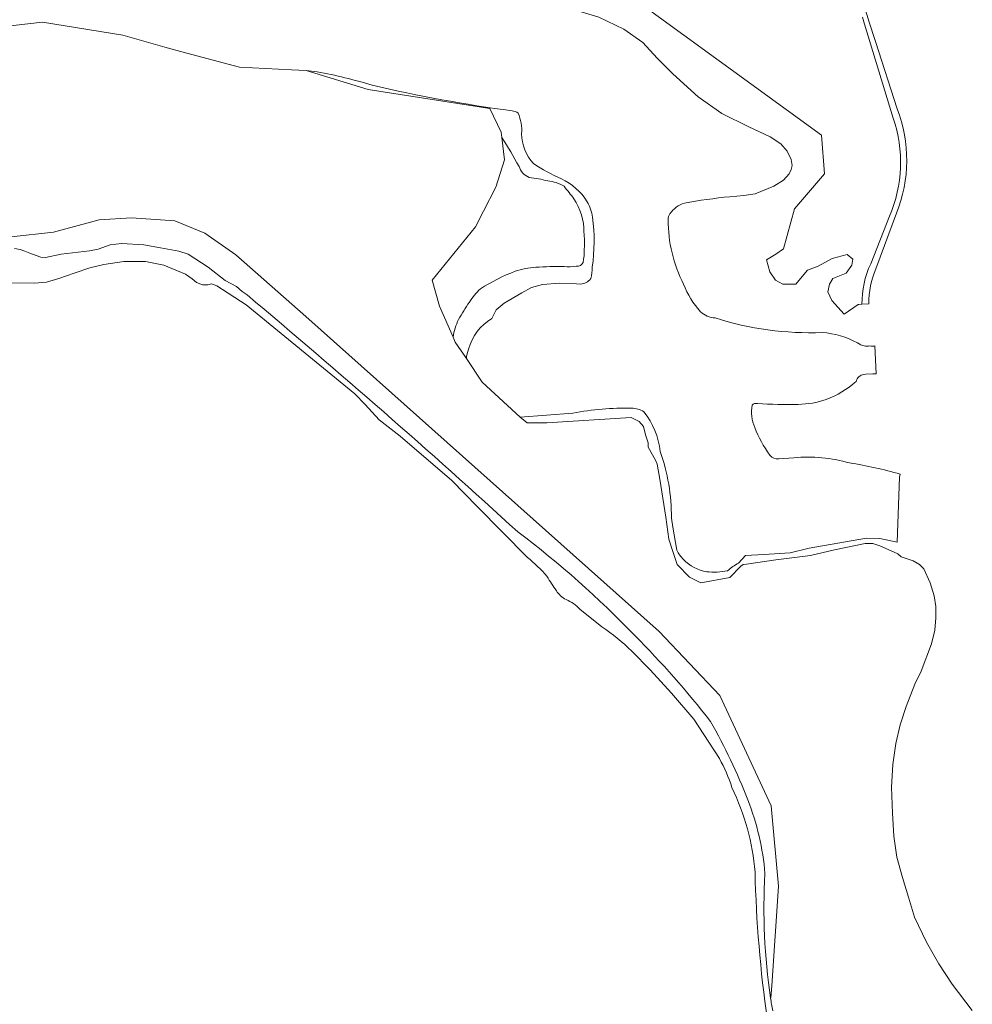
# Model space of a CAD drawing. Extents: x 184422 to 188298, y 343471 to 350189.
# Tile 326 of 513: x 187331 to 187623, y 348026 to 348327. Entities that reach past the tile are written whole.
import ezdxf

# ---------------------------------------------------------------- set-up
doc = ezdxf.new("R2010")
doc.units = 0
for name, color, linetype, lineweight in [('B-WA-GR-GRAS-GV', 252, 'Continuous', 13), ('B-WA-GR-STRUIK-GV', 252, 'Continuous', 13), ('B-WA-OG-WATER_MEER-GV', 252, 'Continuous', 18), ('B-WA-OG-WATER_SLOOT-GV', 252, 'Continuous', 18)]:
    doc.layers.add(name, color=color, linetype=linetype, lineweight=lineweight)

msp = doc.modelspace()

# ---------------------------------------------------------------- linework, layer by layer
at = {"layer": 'B-WA-GR-GRAS-GV', "flags": 128}
for points in [[(187600.115, 348300.025), (187593.512, 348320.653), (187591.503, 348326.93), (187590.957, 348328.635), (187589.803, 348332.24)], [(187600.115, 348300.025), (187593.512, 348320.653), (187591.503, 348326.93), (187590.957, 348328.635), (187589.803, 348332.24)], [(187600.115, 348300.025), (187593.512, 348320.653), (187591.503, 348326.93), (187590.957, 348328.635), (187589.803, 348332.24)], [(187523.973, 348330.49), (187576.97, 348292.028), (187577.864, 348280.177), (187568.696, 348269.443), (187565.338, 348257.151), (187562.922, 348255.474), (187560.102, 348253.73), (187561.109, 348250.108), (187562.855, 348247.559), (187565.07, 348246.284), (187569.098, 348246.284), (187571.045, 348248.632), (187572.656, 348250.644), (187575.946, 348251.852), (187580.175, 348254.2), (187584.807, 348255.407), (187586.553, 348253.998), (187586.284, 348252.12), (187584.539, 348249.705), (187580.444, 348248.028), (187579.437, 348246.284), (187578.9, 348244.003), (187580.108, 348241.32), (187583.935, 348237.094), (187588.21, 348240.066), (187588.405, 348240.084), (187589.35, 348240.14)], [(187523.973, 348330.49), (187576.97, 348292.028), (187577.864, 348280.177), (187568.696, 348269.443), (187565.338, 348257.151), (187562.922, 348255.474), (187560.102, 348253.73), (187561.109, 348250.108), (187562.855, 348247.559), (187565.07, 348246.284), (187569.098, 348246.284), (187571.045, 348248.632), (187572.656, 348250.644), (187575.946, 348251.852), (187580.175, 348254.2), (187584.807, 348255.407), (187586.553, 348253.998), (187586.284, 348252.12), (187584.539, 348249.705), (187580.444, 348248.028), (187579.437, 348246.284), (187578.9, 348244.003), (187580.108, 348241.32), (187583.935, 348237.094), (187588.21, 348240.066), (187588.405, 348240.084), (187589.35, 348240.14)], [(187523.973, 348330.49), (187576.97, 348292.028), (187577.864, 348280.177), (187568.696, 348269.443), (187565.338, 348257.151), (187562.922, 348255.474), (187560.102, 348253.73), (187561.109, 348250.108), (187562.855, 348247.559), (187565.07, 348246.284), (187569.098, 348246.284), (187571.045, 348248.632), (187572.656, 348250.644), (187575.946, 348251.852), (187580.175, 348254.2), (187584.807, 348255.407), (187586.553, 348253.998), (187586.284, 348252.12), (187584.539, 348249.705), (187580.444, 348248.028), (187579.437, 348246.284), (187578.9, 348244.003), (187580.108, 348241.32), (187583.935, 348237.094), (187588.21, 348240.066), (187588.405, 348240.084), (187589.35, 348240.14)], [(187623.162, 348023.675), (187617.018, 348031.751), (187612.919, 348037.986), (187609.125, 348044.665), (187605.418, 348052.263), (187603.611, 348058.418), (187601.785, 348064.493), (187599.997, 348070.683), (187599.129, 348077.121), (187598.67, 348084.203), (187598.417, 348092.161), (187598.785, 348099.062), (187599.716, 348105.549), (187601.06, 348111.209), (187602.916, 348116.864), (187605.595, 348123.719), (187607.541, 348127.726), (187610.658, 348136.031), (187611.635, 348140.293), (187611.976, 348143.996), (187611.984, 348147.496), (187611.491, 348150.814), (187610.288, 348154.78), (187608.27, 348159.082), (187606.983, 348160.341), (187605.017, 348161.492), (187601.322, 348162.749), (187600.344, 348163.615), (187598.339, 348164.574), (187594.867, 348166.163), (187592.643, 348166.815), (187590.376, 348166.815), (187580.983, 348164.936), (187573.543, 348163.177), (187562.982, 348161.802), (187553.998, 348160.531), (187552.974, 348160.386), (187552.283, 348159.892), (187548.878, 348156.396), (187540.003, 348154.727), (187536.551, 348156.559), (187532.769, 348160.424), (187531.874, 348162.824), (187531.382, 348164.355), (187530.155, 348168.174), (187529.254, 348174.903), (187527.445, 348186.532), (187526.562, 348191.103), (187526.08, 348192.333), (187523.88, 348196.34), (187523.88, 348197.711), (187523.041, 348200.127), (187522.447, 348202.652), (187521.077, 348204.218), (187518.646, 348205.476), (187492.777, 348203.845), (187486.78, 348203.845), (187484.589, 348205.545), (187472.961, 348216.279), (187468.136, 348223.503), (187464.752, 348228.57), (187464.096, 348230.057), (187459.894, 348239.582), (187457.626, 348247.518), (187470.906, 348263.874), (187473.403, 348268.675), (187477.222, 348276.02), (187479.813, 348284.442), (187479.029, 348291.237), (187478.841, 348292.863), (187475.383, 348300.116), (187438.077, 348305.948), (187419.07, 348311.762), (187414.519, 348312.001), (187398.614, 348312.835), (187382.474, 348317.068), (187375.795, 348318.963), (187362.895, 348322.624), (187338.289, 348326.593), (187314.741, 348323.947)], [(187623.162, 348023.675), (187617.018, 348031.751), (187612.919, 348037.986), (187609.125, 348044.665), (187605.418, 348052.263), (187603.611, 348058.418), (187601.785, 348064.493), (187599.997, 348070.683), (187599.129, 348077.121), (187598.67, 348084.203), (187598.417, 348092.161), (187598.785, 348099.062), (187599.716, 348105.549), (187601.06, 348111.209), (187602.916, 348116.864), (187605.595, 348123.719), (187607.541, 348127.726), (187610.658, 348136.031), (187611.635, 348140.293), (187611.976, 348143.996), (187611.984, 348147.496), (187611.491, 348150.814), (187610.288, 348154.78), (187608.27, 348159.082), (187606.983, 348160.341), (187605.017, 348161.492), (187601.322, 348162.749), (187600.344, 348163.615), (187598.339, 348164.574), (187594.867, 348166.163), (187592.643, 348166.815), (187590.376, 348166.815), (187580.983, 348164.936), (187573.543, 348163.177), (187562.982, 348161.802), (187553.998, 348160.531), (187552.974, 348160.386), (187552.283, 348159.892), (187548.878, 348156.396), (187540.003, 348154.727), (187536.551, 348156.559), (187532.769, 348160.424), (187531.874, 348162.824), (187531.382, 348164.355), (187530.155, 348168.174), (187529.254, 348174.903), (187527.445, 348186.532), (187526.562, 348191.103), (187526.08, 348192.333), (187523.88, 348196.34), (187523.88, 348197.711), (187523.041, 348200.127), (187522.447, 348202.652), (187521.077, 348204.218), (187518.646, 348205.476), (187492.777, 348203.845), (187486.78, 348203.845), (187484.589, 348205.545), (187472.961, 348216.279), (187468.136, 348223.503), (187464.752, 348228.57), (187464.096, 348230.057), (187459.894, 348239.582), (187457.626, 348247.518), (187470.906, 348263.874), (187473.403, 348268.675), (187477.222, 348276.02), (187479.813, 348284.442), (187479.029, 348291.237), (187478.841, 348292.863), (187475.383, 348300.116), (187438.077, 348305.948), (187419.07, 348311.762), (187414.519, 348312.001), (187398.614, 348312.835), (187382.474, 348317.068), (187375.795, 348318.963), (187362.895, 348322.624), (187338.289, 348326.593), (187314.741, 348323.947)], [(187623.162, 348023.675), (187617.018, 348031.751), (187612.919, 348037.986), (187609.125, 348044.665), (187605.418, 348052.263), (187603.611, 348058.418), (187601.785, 348064.493), (187599.997, 348070.683), (187599.129, 348077.121), (187598.67, 348084.203), (187598.417, 348092.161), (187598.785, 348099.062), (187599.716, 348105.549), (187601.06, 348111.209), (187602.916, 348116.864), (187605.595, 348123.719), (187607.541, 348127.726), (187610.658, 348136.031), (187611.635, 348140.293), (187611.976, 348143.996), (187611.984, 348147.496), (187611.491, 348150.814), (187610.288, 348154.78), (187608.27, 348159.082), (187606.983, 348160.341), (187605.017, 348161.492), (187601.322, 348162.749), (187600.344, 348163.615), (187598.339, 348164.574), (187594.867, 348166.163), (187592.643, 348166.815), (187590.376, 348166.815), (187580.983, 348164.936), (187573.543, 348163.177), (187562.982, 348161.802), (187553.998, 348160.531), (187552.974, 348160.386), (187552.283, 348159.892), (187548.878, 348156.396), (187540.003, 348154.727), (187536.551, 348156.559), (187532.769, 348160.424), (187531.874, 348162.824), (187531.382, 348164.355), (187530.155, 348168.174), (187529.254, 348174.903), (187527.445, 348186.532), (187526.562, 348191.103), (187526.08, 348192.333), (187523.88, 348196.34), (187523.88, 348197.711), (187523.041, 348200.127), (187522.447, 348202.652), (187521.077, 348204.218), (187518.646, 348205.476), (187492.777, 348203.845), (187486.78, 348203.845), (187484.589, 348205.545), (187472.961, 348216.279), (187468.136, 348223.503), (187464.752, 348228.57), (187464.096, 348230.057), (187459.894, 348239.582), (187457.626, 348247.518), (187470.906, 348263.874), (187473.403, 348268.675), (187477.222, 348276.02), (187479.813, 348284.442), (187479.029, 348291.237), (187478.841, 348292.863), (187475.383, 348300.116), (187438.077, 348305.948), (187419.07, 348311.762), (187414.519, 348312.001), (187398.614, 348312.835), (187382.474, 348317.068), (187375.795, 348318.963), (187362.895, 348322.624), (187338.289, 348326.593), (187314.741, 348323.947)], [(187598.934, 348297.206), (187590.181, 348326.023), (187589.532, 348328.16)], [(187589.532, 348328.16), (187590.181, 348326.023), (187598.934, 348297.206)], [(187598.934, 348297.206), (187590.181, 348326.023), (187589.532, 348328.16)], [(187589.532, 348328.16), (187590.181, 348326.023), (187598.934, 348297.206)], [(187598.934, 348297.206), (187590.181, 348326.023), (187589.532, 348328.16)], [(187589.532, 348328.16), (187590.181, 348326.023), (187598.934, 348297.206)], [(187328.632, 348260.844), (187341.596, 348262.299), (187355.619, 348266.003), (187365.541, 348266.665), (187378.77, 348265.739), (187388.03, 348261.902), (187397.556, 348255.288), (187418.928, 348236.365), (187527.174, 348139.821), (187545.807, 348120.207), (187561.499, 348086.373), (187563.808, 348061.816), (187561.691, 348031.257), (187561.458, 348027.647), (187561.351, 348027.579)], [(187328.632, 348260.844), (187341.596, 348262.299), (187355.619, 348266.003), (187365.541, 348266.665), (187378.77, 348265.739), (187388.03, 348261.902), (187397.556, 348255.288), (187418.928, 348236.365), (187527.174, 348139.821), (187545.807, 348120.207), (187561.499, 348086.373), (187563.808, 348061.816), (187561.691, 348031.257), (187561.458, 348027.647), (187561.351, 348027.579)], [(187328.632, 348260.844), (187341.596, 348262.299), (187355.619, 348266.003), (187365.541, 348266.665), (187378.77, 348265.739), (187388.03, 348261.902), (187397.556, 348255.288), (187418.928, 348236.365), (187527.174, 348139.821), (187545.807, 348120.207), (187561.499, 348086.373), (187563.808, 348061.816), (187561.691, 348031.257), (187561.458, 348027.647), (187561.351, 348027.579)], [(187592.04, 348252.567), (187597.75, 348267.127)], [(187597.75, 348267.127), (187592.04, 348252.567)], [(187592.04, 348252.567), (187597.75, 348267.127)], [(187597.75, 348267.127), (187592.04, 348252.567)], [(187592.04, 348252.567), (187597.75, 348267.127)], [(187597.75, 348267.127), (187592.04, 348252.567)], [(187593.585, 348251.019), (187599.918, 348268.083)], [(187593.585, 348251.019), (187599.918, 348268.083)], [(187593.585, 348251.019), (187599.918, 348268.083)], [(187589.35, 348240.14), (187591.452, 348240.3)], [(187589.35, 348240.14), (187591.452, 348240.3)], [(187589.35, 348240.14), (187591.452, 348240.3)]]:
    msp.add_lwpolyline(points, dxfattribs=at)
at = {"layer": 'B-WA-GR-GRAS-GV'}
for points in [[(187599.918, 348268.083, 0.1921929), (187600.115, 348300.025)], [(187599.918, 348268.083, 0.1921929), (187600.115, 348300.025)], [(187599.918, 348268.083, 0.1921929), (187600.115, 348300.025)], [(187597.75, 348267.127, 0.1879775), (187598.934, 348297.206)], [(187598.934, 348297.206, -0.1879775), (187597.75, 348267.127)], [(187597.75, 348267.127, 0.1879775), (187598.934, 348297.206)], [(187598.934, 348297.206, -0.1879775), (187597.75, 348267.127)], [(187597.75, 348267.127, 0.1879775), (187598.934, 348297.206)], [(187598.934, 348297.206, -0.1879775), (187597.75, 348267.127)], [(187589.35, 348240.14, -0.1119423), (187592.04, 348252.567)], [(187592.04, 348252.567, 0.1119423), (187589.35, 348240.14)], [(187589.35, 348240.14, -0.1119423), (187592.04, 348252.567)], [(187592.04, 348252.567, 0.1119423), (187589.35, 348240.14)], [(187589.35, 348240.14, -0.1119423), (187592.04, 348252.567)], [(187592.04, 348252.567, 0.1119423), (187589.35, 348240.14)], [(187591.452, 348240.3, -0.0980834), (187593.585, 348251.019)], [(187591.452, 348240.3, -0.0980834), (187593.585, 348251.019)], [(187591.452, 348240.3, -0.0980834), (187593.585, 348251.019)], [(187561.351, 348027.579, 0.0052617), (187561.996, 348023.6)], [(187561.351, 348027.579, 0.0052617), (187561.996, 348023.6)], [(187561.351, 348027.579, 0.0052617), (187561.996, 348023.6)]]:
    msp.add_lwpolyline(points, format="xyb", dxfattribs=at)
at = {"layer": 'B-WA-GR-STRUIK-GV', "flags": 128}
for points in [[(187561.351, 348027.579), (187561.458, 348027.647), (187561.691, 348031.257), (187563.808, 348061.816), (187561.499, 348086.373), (187545.807, 348120.207), (187527.174, 348139.821), (187418.928, 348236.365), (187397.556, 348255.288), (187388.03, 348261.902), (187378.77, 348265.739), (187365.541, 348266.665), (187355.619, 348266.003), (187341.596, 348262.299), (187328.632, 348260.844)], [(187561.351, 348027.579), (187561.458, 348027.647), (187561.691, 348031.257), (187563.808, 348061.816), (187561.499, 348086.373), (187545.807, 348120.207), (187527.174, 348139.821), (187418.928, 348236.365), (187397.556, 348255.288), (187388.03, 348261.902), (187378.77, 348265.739), (187365.541, 348266.665), (187355.619, 348266.003), (187341.596, 348262.299), (187328.632, 348260.844)], [(187561.351, 348027.579), (187561.458, 348027.647), (187561.691, 348031.257), (187563.808, 348061.816), (187561.499, 348086.373), (187545.807, 348120.207), (187527.174, 348139.821), (187418.928, 348236.365), (187397.556, 348255.288), (187388.03, 348261.902), (187378.77, 348265.739), (187365.541, 348266.665), (187355.619, 348266.003), (187341.596, 348262.299), (187328.632, 348260.844)], [(187329.667, 348257.245), (187331.434, 348256.939), (187332.866, 348256.425), (187334.436, 348255.845), (187336.278, 348255.135), (187337.711, 348254.621), (187339.204, 348254.444), (187343.995, 348255.472), (187352.647, 348256.568), (187355.281, 348257.018), (187359.049, 348258.365), (187362.498, 348258.763), (187369.283, 348258.342), (187374.397, 348257.5), (187380.046, 348256.384), (187382.911, 348255.49), (187389.026, 348251.481), (187394.262, 348247.456), (187397.759, 348245.559), (187399.416, 348244.103), (187400.93, 348243.049)], [(187329.667, 348257.245), (187331.434, 348256.939), (187332.866, 348256.425), (187334.436, 348255.845), (187336.278, 348255.135), (187337.711, 348254.621), (187339.204, 348254.444), (187343.995, 348255.472), (187352.647, 348256.568), (187355.281, 348257.018), (187359.049, 348258.365), (187362.498, 348258.763), (187369.283, 348258.342), (187374.397, 348257.5), (187380.046, 348256.384), (187382.911, 348255.49), (187389.026, 348251.481), (187394.262, 348247.456), (187397.759, 348245.559), (187399.416, 348244.103), (187400.93, 348243.049)], [(187329.667, 348257.245), (187331.434, 348256.939), (187332.866, 348256.425), (187334.436, 348255.845), (187336.278, 348255.135), (187337.711, 348254.621), (187339.204, 348254.444), (187343.995, 348255.472), (187352.647, 348256.568), (187355.281, 348257.018), (187359.049, 348258.365), (187362.498, 348258.763), (187369.283, 348258.342), (187374.397, 348257.5), (187380.046, 348256.384), (187382.911, 348255.49), (187389.026, 348251.481), (187394.262, 348247.456), (187397.759, 348245.559), (187399.416, 348244.103), (187400.93, 348243.049)]]:
    msp.add_lwpolyline(points, dxfattribs=at)
at = {"layer": 'B-WA-GR-STRUIK-GV'}
for points in [[(187400.93, 348243.049, -0.0106348), (187483.936, 348170.377)], [(187400.93, 348243.049, -0.0106348), (187483.936, 348170.377)], [(187400.93, 348243.049, -0.0106348), (187483.936, 348170.377)], [(187483.936, 348170.377, -0.0395367), (187519.714, 348138.631)], [(187483.936, 348170.377, -0.0395367), (187519.714, 348138.631)], [(187483.936, 348170.377, -0.0395367), (187519.714, 348138.631)], [(187519.714, 348138.631, -0.0312651), (187542.954, 348112.272)], [(187519.714, 348138.631, -0.0312651), (187542.954, 348112.272)], [(187519.714, 348138.631, -0.0312651), (187542.954, 348112.272)], [(187542.954, 348112.272, -0.0387968), (187554.355, 348088.252)], [(187542.954, 348112.272, -0.0387968), (187554.355, 348088.252)], [(187542.954, 348112.272, -0.0387968), (187554.355, 348088.252)], [(187554.355, 348088.252, -0.074464), (187559.632, 348065.666)], [(187554.355, 348088.252, -0.074464), (187559.632, 348065.666)], [(187554.355, 348088.252, -0.074464), (187559.632, 348065.666)], [(187559.632, 348065.666, 0.0523288), (187561.351, 348027.579)], [(187559.632, 348065.666, 0.0523288), (187561.351, 348027.579)], [(187559.632, 348065.666, 0.0523288), (187561.351, 348027.579)]]:
    msp.add_lwpolyline(points, format="xyb", dxfattribs=at)
at = {"layer": 'B-WA-OG-WATER_MEER-GV', "flags": 128}
for points in [[(187548.848, 348273.127), (187553.138, 348273.487), (187556.591, 348274.02), (187562.383, 348276.35), (187565.263, 348278.156), (187567.053, 348280.147), (187567.7, 348281.508), (187567.946, 348282.661), (187567.632, 348284.479), (187566.414, 348287.09), (187564.526, 348289.352), (187561.214, 348291.521), (187554.686, 348294.577), (187546.372, 348298.614), (187539.121, 348303.747), (187531.354, 348310.758), (187526.627, 348315.596), (187522.242, 348320.372), (187516.38, 348324.446), (187508.695, 348328.149), (187502.274, 348330.056), (187497.987, 348330.653), (187492.085, 348330.614), (187488.566, 348330.214)], [(187548.848, 348273.127), (187553.138, 348273.487), (187556.591, 348274.02), (187562.383, 348276.35), (187565.263, 348278.156), (187567.053, 348280.147), (187567.7, 348281.508), (187567.946, 348282.661), (187567.632, 348284.479), (187566.414, 348287.09), (187564.526, 348289.352), (187561.214, 348291.521), (187554.686, 348294.577), (187546.372, 348298.614), (187539.121, 348303.747), (187531.354, 348310.758), (187526.627, 348315.596), (187522.242, 348320.372), (187516.38, 348324.446), (187508.695, 348328.149), (187502.274, 348330.056), (187497.987, 348330.653), (187492.085, 348330.614), (187488.566, 348330.214)], [(187548.848, 348273.127), (187553.138, 348273.487), (187556.591, 348274.02), (187562.383, 348276.35), (187565.263, 348278.156), (187567.053, 348280.147), (187567.7, 348281.508), (187567.946, 348282.661), (187567.632, 348284.479), (187566.414, 348287.09), (187564.526, 348289.352), (187561.214, 348291.521), (187554.686, 348294.577), (187546.372, 348298.614), (187539.121, 348303.747), (187531.354, 348310.758), (187526.627, 348315.596), (187522.242, 348320.372), (187516.38, 348324.446), (187508.695, 348328.149), (187502.274, 348330.056), (187497.987, 348330.653), (187492.085, 348330.614), (187488.566, 348330.214)], [(187253.303, 348301.391), (187262.316, 348307.066), (187270.291, 348311.247), (187284.454, 348317.8), (187299.212, 348320.707), (187310.353, 348323.031), (187314.741, 348323.947), (187338.289, 348326.593), (187362.895, 348322.624), (187375.795, 348318.963), (187382.474, 348317.068), (187398.614, 348312.835), (187414.519, 348312.001), (187419.07, 348311.762), (187422.419, 348311.417)], [(187253.303, 348301.391), (187262.316, 348307.066), (187270.291, 348311.247), (187284.454, 348317.8), (187299.212, 348320.707), (187310.353, 348323.031), (187314.741, 348323.947), (187338.289, 348326.593), (187362.895, 348322.624), (187375.795, 348318.963), (187382.474, 348317.068), (187398.614, 348312.835), (187414.519, 348312.001), (187419.07, 348311.762), (187422.419, 348311.417)], [(187253.303, 348301.391), (187262.316, 348307.066), (187270.291, 348311.247), (187284.454, 348317.8), (187299.212, 348320.707), (187310.353, 348323.031), (187314.741, 348323.947), (187338.289, 348326.593), (187362.895, 348322.624), (187375.795, 348318.963), (187382.474, 348317.068), (187398.614, 348312.835), (187414.519, 348312.001), (187419.07, 348311.762), (187422.419, 348311.417)], [(187486.849, 348162.546), (187471.424, 348178.18), (187463.735, 348186.158), (187447.85, 348199.776), (187441.395, 348204.775), (187437.093, 348209.405), (187433.935, 348212.661), (187400.625, 348239.999), (187391.688, 348245.759), (187390.045, 348246.406), (187388.964, 348246.117), (187387.266, 348246.155), (187385.486, 348246.867), (187384.105, 348247.992), (187382.041, 348249.375), (187375.399, 348252.165), (187369.879, 348253.285), (187363.158, 348253.303), (187357.068, 348252.386), (187352.813, 348251.298), (187347.958, 348249.727), (187343.24, 348248.024), (187339.53, 348246.879), (187335.803, 348246.611), (187327.727, 348246.673)], [(187486.849, 348162.546), (187471.424, 348178.18), (187463.735, 348186.158), (187447.85, 348199.776), (187441.395, 348204.775), (187437.093, 348209.405), (187433.935, 348212.661), (187400.625, 348239.999), (187391.688, 348245.759), (187390.045, 348246.406), (187388.964, 348246.117), (187387.266, 348246.155), (187385.486, 348246.867), (187384.105, 348247.992), (187382.041, 348249.375), (187375.399, 348252.165), (187369.879, 348253.285), (187363.158, 348253.303), (187357.068, 348252.386), (187352.813, 348251.298), (187347.958, 348249.727), (187343.24, 348248.024), (187339.53, 348246.879), (187335.803, 348246.611), (187327.727, 348246.673)], [(187486.849, 348162.546), (187471.424, 348178.18), (187463.735, 348186.158), (187447.85, 348199.776), (187441.395, 348204.775), (187437.093, 348209.405), (187433.935, 348212.661), (187400.625, 348239.999), (187391.688, 348245.759), (187390.045, 348246.406), (187388.964, 348246.117), (187387.266, 348246.155), (187385.486, 348246.867), (187384.105, 348247.992), (187382.041, 348249.375), (187375.399, 348252.165), (187369.879, 348253.285), (187363.158, 348253.303), (187357.068, 348252.386), (187352.813, 348251.298), (187347.958, 348249.727), (187343.24, 348248.024), (187339.53, 348246.879), (187335.803, 348246.611), (187327.727, 348246.673)], [(187503.147, 348246.304), (187501.882, 348246.375), (187496.669, 348246.668), (187491.514, 348246.24), (187488.069, 348245.302), (187485.115, 348243.628), (187479.747, 348240.493), (187477.277, 348238.422), (187475.908, 348235.762)], [(187503.147, 348246.304), (187501.882, 348246.375), (187496.669, 348246.668), (187491.514, 348246.24), (187488.069, 348245.302), (187485.115, 348243.628), (187479.747, 348240.493), (187477.277, 348238.422), (187475.908, 348235.762)], [(187503.147, 348246.304), (187501.882, 348246.375), (187496.669, 348246.668), (187491.514, 348246.24), (187488.069, 348245.302), (187485.115, 348243.628), (187479.747, 348240.493), (187477.277, 348238.422), (187475.908, 348235.762)], [(187589.943, 348218.662), (187590.585, 348218.699), (187592.649, 348218.819), (187593.689, 348218.879), (187593.743, 348218.88), (187593.262, 348227.386)], [(187589.943, 348218.662), (187590.585, 348218.699), (187592.649, 348218.819), (187593.689, 348218.879), (187593.743, 348218.88), (187593.262, 348227.386)], [(187589.943, 348218.662), (187590.585, 348218.699), (187592.649, 348218.819), (187593.689, 348218.879), (187593.743, 348218.88), (187593.262, 348227.386)], [(187592.132, 348227.333), (187591.766, 348227.371)], [(187592.132, 348227.333), (187591.766, 348227.371)], [(187592.132, 348227.333), (187591.766, 348227.371)], [(187468.136, 348223.503), (187472.961, 348216.279), (187484.589, 348205.545), (187500.747, 348206.756)], [(187468.136, 348223.503), (187472.961, 348216.279), (187484.589, 348205.545), (187500.747, 348206.756)], [(187468.136, 348223.503), (187472.961, 348216.279), (187484.589, 348205.545), (187500.747, 348206.756)], [(187568.442, 348193.076), (187563.885, 348192.757)], [(187568.442, 348193.076), (187563.885, 348192.757)], [(187568.442, 348193.076), (187563.885, 348192.757)], [(187551.551, 348160.832), (187553.627, 348163.154), (187559.291, 348163.489), (187567.317, 348163.963), (187573.211, 348165.403), (187590.748, 348168.485), (187594.837, 348168.384), (187600.14, 348167.281), (187600.833, 348187.157), (187601.065, 348188.064)], [(187551.551, 348160.832), (187553.627, 348163.154), (187559.291, 348163.489), (187567.317, 348163.963), (187573.211, 348165.403), (187590.748, 348168.485), (187594.837, 348168.384), (187600.14, 348167.281), (187600.833, 348187.157), (187601.065, 348188.064)], [(187551.551, 348160.832), (187553.627, 348163.154), (187559.291, 348163.489), (187567.317, 348163.963), (187573.211, 348165.403), (187590.748, 348168.485), (187594.837, 348168.384), (187600.14, 348167.281), (187600.833, 348187.157), (187601.065, 348188.064)], [(187530.952, 348174.621), (187531.428, 348171.83), (187532.633, 348164.757)], [(187530.952, 348174.621), (187531.428, 348171.83), (187532.633, 348164.757)], [(187530.952, 348174.621), (187531.428, 348171.83), (187532.633, 348164.757)], [(187509.644, 348141.317), (187502.915, 348146.683)], [(187509.644, 348141.317), (187502.915, 348146.683)], [(187509.644, 348141.317), (187502.915, 348146.683)], [(187545.662, 348100.883), (187540.95, 348108.262), (187537.793, 348112.983), (187531.02, 348121.005), (187524.475, 348128.111), (187518.846, 348133.842)], [(187545.662, 348100.883), (187540.95, 348108.262), (187537.793, 348112.983), (187531.02, 348121.005), (187524.475, 348128.111), (187518.846, 348133.842)], [(187545.662, 348100.883), (187540.95, 348108.262), (187537.793, 348112.983), (187531.02, 348121.005), (187524.475, 348128.111), (187518.846, 348133.842)]]:
    msp.add_lwpolyline(points, dxfattribs=at)
at = {"layer": 'B-WA-OG-WATER_MEER-GV'}
for points in [[(187422.419, 348311.417, -0.0301085), (187439.317, 348307.268)], [(187422.419, 348311.417, -0.0301085), (187439.317, 348307.268)], [(187422.419, 348311.417, -0.0301085), (187439.317, 348307.268)], [(187439.317, 348307.268, 0.0243213), (187482.142, 348299.459)], [(187439.317, 348307.268, 0.0243213), (187482.142, 348299.459)], [(187439.317, 348307.268, 0.0243213), (187482.142, 348299.459)], [(187482.142, 348299.459, -0.1089924), (187483.99, 348298.76)], [(187482.142, 348299.459, -0.1089924), (187483.99, 348298.76)], [(187482.142, 348299.459, -0.1089924), (187483.99, 348298.76)], [(187483.99, 348298.76, -0.1276042), (187485.076, 348292.392)], [(187483.99, 348298.76, -0.1276042), (187485.076, 348292.392)], [(187483.99, 348298.76, -0.1276042), (187485.076, 348292.392)], [(187485.076, 348292.392, 0.1749319), (187488.668, 348283.267)], [(187485.076, 348292.392, 0.1749319), (187488.668, 348283.267)], [(187485.076, 348292.392, 0.1749319), (187488.668, 348283.267)], [(187488.668, 348283.267, 0.0355667), (187497.249, 348278.577)], [(187488.668, 348283.267, 0.0355667), (187497.249, 348278.577)], [(187488.668, 348283.267, 0.0355667), (187497.249, 348278.577)], [(187497.249, 348278.577, -0.1489686), (187505.16, 348271.581)], [(187497.249, 348278.577, -0.1489686), (187505.16, 348271.581)], [(187497.249, 348278.577, -0.1489686), (187505.16, 348271.581)], [(187505.16, 348271.581, -0.0995292), (187506.791, 348266.82)], [(187505.16, 348271.581, -0.0995292), (187506.791, 348266.82)], [(187505.16, 348271.581, -0.0995292), (187506.791, 348266.82)], [(187534.93, 348271.184, -0.0171389), (187548.848, 348273.127)], [(187534.93, 348271.184, -0.0171389), (187548.848, 348273.127)], [(187534.93, 348271.184, -0.0171389), (187548.848, 348273.127)], [(187530.533, 348267.88, -0.1657099), (187534.93, 348271.184)], [(187530.533, 348267.88, -0.1657099), (187534.93, 348271.184)], [(187530.533, 348267.88, -0.1657099), (187534.93, 348271.184)], [(187506.791, 348266.82, -0.0701409), (187506.705, 348251.536)], [(187506.791, 348266.82, -0.0701409), (187506.705, 348251.536)], [(187506.791, 348266.82, -0.0701409), (187506.705, 348251.536)], [(187529.99, 348266.092, -0.2155849), (187530.533, 348267.88)], [(187529.99, 348266.092, -0.2155849), (187530.533, 348267.88)], [(187529.99, 348266.092, -0.2155849), (187530.533, 348267.88)], [(187534.691, 348246.299, -0.1199796), (187529.99, 348266.092)], [(187534.691, 348246.299, -0.1199796), (187529.99, 348266.092)], [(187534.691, 348246.299, -0.1199796), (187529.99, 348266.092)], [(187506.705, 348251.536, -0.0732567), (187506.239, 348248.018)], [(187506.705, 348251.536, -0.0732567), (187506.239, 348248.018)], [(187506.705, 348251.536, -0.0732567), (187506.239, 348248.018)], [(187506.239, 348248.018, -0.2114943), (187503.147, 348246.304)], [(187506.239, 348248.018, -0.2114943), (187503.147, 348246.304)], [(187506.239, 348248.018, -0.2114943), (187503.147, 348246.304)], [(187539.897, 348237.868, -0.0945325), (187534.691, 348246.299)], [(187539.897, 348237.868, -0.0945325), (187534.691, 348246.299)], [(187539.897, 348237.868, -0.0945325), (187534.691, 348246.299)], [(187475.908, 348235.762, 0.1931426), (187468.797, 348226.404)], [(187475.908, 348235.762, 0.1931426), (187468.797, 348226.404)], [(187475.908, 348235.762, 0.1931426), (187468.797, 348226.404)], [(187544.34, 348236.003, -0.1930508), (187539.897, 348237.868)], [(187544.34, 348236.003, -0.1930508), (187539.897, 348237.868)], [(187544.34, 348236.003, -0.1930508), (187539.897, 348237.868)], [(187577.172, 348231.504, -0.0887794), (187544.34, 348236.003)], [(187577.172, 348231.504, -0.0887794), (187544.34, 348236.003)], [(187577.172, 348231.504, -0.0887794), (187544.34, 348236.003)], [(187587.975, 348228.335, 0.1028692), (187577.172, 348231.504)], [(187587.975, 348228.335, 0.1028692), (187577.172, 348231.504)], [(187587.975, 348228.335, 0.1028692), (187577.172, 348231.504)], [(187468.797, 348226.404, 0.0617189), (187468.136, 348223.503)], [(187468.797, 348226.404, 0.0617189), (187468.136, 348223.503)], [(187468.797, 348226.404, 0.0617189), (187468.136, 348223.503)], [(187590.058, 348227.422, -0.1099494), (187587.975, 348228.335)], [(187590.058, 348227.422, -0.1099494), (187587.975, 348228.335)], [(187590.058, 348227.422, -0.1099494), (187587.975, 348228.335)], [(187591.766, 348227.371, -0.0825142), (187590.058, 348227.422)], [(187591.766, 348227.371, -0.0825142), (187590.058, 348227.422)], [(187591.766, 348227.371, -0.0825142), (187590.058, 348227.422)], [(187593.262, 348227.386, -0.0557127), (187592.132, 348227.333)], [(187593.262, 348227.386, -0.0557127), (187592.132, 348227.333)], [(187593.262, 348227.386, -0.0557127), (187592.132, 348227.333)], [(187587.532, 348216.493, -0.2907795), (187589.943, 348218.662)], [(187587.532, 348216.493, -0.2907795), (187589.943, 348218.662)], [(187587.532, 348216.493, -0.2907795), (187589.943, 348218.662)], [(187578.393, 348210.929, 0.092727), (187587.532, 348216.493)], [(187578.393, 348210.929, 0.092727), (187587.532, 348216.493)], [(187578.393, 348210.929, 0.092727), (187587.532, 348216.493)], [(187569.837, 348209.464, 0.0718152), (187578.393, 348210.929)], [(187569.837, 348209.464, 0.0718152), (187578.393, 348210.929)], [(187569.837, 348209.464, 0.0718152), (187578.393, 348210.929)], [(187500.747, 348206.756, -0.0550097), (187518.763, 348208.271)], [(187500.747, 348206.756, -0.0550097), (187518.763, 348208.271)], [(187500.747, 348206.756, -0.0550097), (187518.763, 348208.271)], [(187518.763, 348208.271, -0.1611432), (187522.501, 348207.202)], [(187518.763, 348208.271, -0.1611432), (187522.501, 348207.202)], [(187518.763, 348208.271, -0.1611432), (187522.501, 348207.202)], [(187556.503, 348202.404, -0.1385949), (187555.697, 348209.263)], [(187556.503, 348202.404, -0.1385949), (187555.697, 348209.263)], [(187556.503, 348202.404, -0.1385949), (187555.697, 348209.263)], [(187555.697, 348209.263, -0.2494192), (187557.334, 348209.726)], [(187555.697, 348209.263, -0.2494192), (187557.334, 348209.726)], [(187555.697, 348209.263, -0.2494192), (187557.334, 348209.726)], [(187557.334, 348209.726, 0.0188722), (187569.837, 348209.464)], [(187557.334, 348209.726, 0.0188722), (187569.837, 348209.464)], [(187557.334, 348209.726, 0.0188722), (187569.837, 348209.464)], [(187522.501, 348207.202, -0.1439409), (187527.549, 348195.046)], [(187522.501, 348207.202, -0.1439409), (187527.549, 348195.046)], [(187522.501, 348207.202, -0.1439409), (187527.549, 348195.046)], [(187561.163, 348193.909, -0.0719251), (187556.503, 348202.404)], [(187561.163, 348193.909, -0.0719251), (187556.503, 348202.404)], [(187561.163, 348193.909, -0.0719251), (187556.503, 348202.404)], [(187527.549, 348195.046, -0.0866117), (187530.952, 348174.621)], [(187527.549, 348195.046, -0.0866117), (187530.952, 348174.621)], [(187527.549, 348195.046, -0.0866117), (187530.952, 348174.621)], [(187563.885, 348192.757, -0.2924847), (187561.163, 348193.909)], [(187563.885, 348192.757, -0.2924847), (187561.163, 348193.909)], [(187563.885, 348192.757, -0.2924847), (187561.163, 348193.909)], [(187585.554, 348191.508, 0.0977134), (187568.442, 348193.076)], [(187585.554, 348191.508, 0.0977134), (187568.442, 348193.076)], [(187585.554, 348191.508, 0.0977134), (187568.442, 348193.076)], [(187601.065, 348188.064, 0.0354707), (187585.554, 348191.508)], [(187601.065, 348188.064, 0.0354707), (187585.554, 348191.508)], [(187601.065, 348188.064, 0.0354707), (187585.554, 348191.508)], [(187532.633, 348164.757, 0.072994), (187534.637, 348161.965)], [(187532.633, 348164.757, 0.072994), (187534.637, 348161.965)], [(187532.633, 348164.757, 0.072994), (187534.637, 348161.965)], [(187492.845, 348156.769, 0.0405103), (187486.849, 348162.546)], [(187492.845, 348156.769, 0.0405103), (187486.849, 348162.546)], [(187492.845, 348156.769, 0.0405103), (187486.849, 348162.546)], [(187534.637, 348161.965, 0.1675216), (187541.789, 348158.183)], [(187534.637, 348161.965, 0.1675216), (187541.789, 348158.183)], [(187534.637, 348161.965, 0.1675216), (187541.789, 348158.183)], [(187548.139, 348158.477, -0.0490456), (187551.551, 348160.832)], [(187548.139, 348158.477, -0.0490456), (187551.551, 348160.832)], [(187548.139, 348158.477, -0.0490456), (187551.551, 348160.832)], [(187495.727, 348152.369, -0.0265741), (187492.845, 348156.769)], [(187495.727, 348152.369, -0.0265741), (187492.845, 348156.769)], [(187495.727, 348152.369, -0.0265741), (187492.845, 348156.769)], [(187541.789, 348158.183, 0.0831755), (187548.139, 348158.477)], [(187541.789, 348158.183, 0.0831755), (187548.139, 348158.477)], [(187541.789, 348158.183, 0.0831755), (187548.139, 348158.477)], [(187498.703, 348149.618, -0.1356354), (187495.727, 348152.369)], [(187498.703, 348149.618, -0.1356354), (187495.727, 348152.369)], [(187498.703, 348149.618, -0.1356354), (187495.727, 348152.369)], [(187502.915, 348146.683, 0.1138446), (187498.703, 348149.618)], [(187502.915, 348146.683, 0.1138446), (187498.703, 348149.618)], [(187502.915, 348146.683, 0.1138446), (187498.703, 348149.618)], [(187518.846, 348133.842, 0.0401952), (187509.644, 348141.317)], [(187518.846, 348133.842, 0.0401952), (187509.644, 348141.317)], [(187518.846, 348133.842, 0.0401952), (187509.644, 348141.317)], [(187549.519, 348091.997, 0.054559), (187545.662, 348100.883)], [(187549.519, 348091.997, 0.054559), (187545.662, 348100.883)], [(187549.519, 348091.997, 0.054559), (187545.662, 348100.883)], [(187556.593, 348066.131, 0.0930178), (187549.519, 348091.997)], [(187556.593, 348066.131, 0.0930178), (187549.519, 348091.997)], [(187556.593, 348066.131, 0.0930178), (187549.519, 348091.997)], [(187560.388, 348020.879, -0.0302185), (187556.593, 348066.131)], [(187560.388, 348020.879, -0.0302185), (187556.593, 348066.131)], [(187560.388, 348020.879, -0.0302185), (187556.593, 348066.131)]]:
    msp.add_lwpolyline(points, format="xyb", dxfattribs=at)
at = {"layer": 'B-WA-OG-WATER_SLOOT-GV', "flags": 128}
for points in [[(187422.419, 348311.417), (187419.07, 348311.762), (187438.077, 348305.948), (187475.383, 348300.116), (187478.841, 348292.863), (187479.029, 348291.237)], [(187422.419, 348311.417), (187419.07, 348311.762), (187438.077, 348305.948), (187475.383, 348300.116), (187478.841, 348292.863), (187479.029, 348291.237)], [(187422.419, 348311.417), (187419.07, 348311.762), (187438.077, 348305.948), (187475.383, 348300.116), (187478.841, 348292.863), (187479.029, 348291.237)], [(187400.93, 348243.049), (187399.416, 348244.103), (187397.759, 348245.559), (187394.262, 348247.456), (187389.026, 348251.481), (187382.911, 348255.49), (187380.046, 348256.384), (187374.397, 348257.5), (187369.283, 348258.342), (187362.498, 348258.763), (187359.049, 348258.365), (187355.281, 348257.018), (187352.647, 348256.568), (187343.995, 348255.472), (187339.204, 348254.444), (187337.711, 348254.621), (187336.278, 348255.135), (187334.436, 348255.845), (187332.866, 348256.425), (187331.434, 348256.939), (187329.667, 348257.245)], [(187400.93, 348243.049), (187399.416, 348244.103), (187397.759, 348245.559), (187394.262, 348247.456), (187389.026, 348251.481), (187382.911, 348255.49), (187380.046, 348256.384), (187374.397, 348257.5), (187369.283, 348258.342), (187362.498, 348258.763), (187359.049, 348258.365), (187355.281, 348257.018), (187352.647, 348256.568), (187343.995, 348255.472), (187339.204, 348254.444), (187337.711, 348254.621), (187336.278, 348255.135), (187334.436, 348255.845), (187332.866, 348256.425), (187331.434, 348256.939), (187329.667, 348257.245)], [(187400.93, 348243.049), (187399.416, 348244.103), (187397.759, 348245.559), (187394.262, 348247.456), (187389.026, 348251.481), (187382.911, 348255.49), (187380.046, 348256.384), (187374.397, 348257.5), (187369.283, 348258.342), (187362.498, 348258.763), (187359.049, 348258.365), (187355.281, 348257.018), (187352.647, 348256.568), (187343.995, 348255.472), (187339.204, 348254.444), (187337.711, 348254.621), (187336.278, 348255.135), (187334.436, 348255.845), (187332.866, 348256.425), (187331.434, 348256.939), (187329.667, 348257.245)], [(187327.727, 348246.673), (187335.803, 348246.611), (187339.53, 348246.879), (187343.24, 348248.024), (187347.958, 348249.727), (187352.813, 348251.298), (187357.068, 348252.386), (187363.158, 348253.303), (187369.879, 348253.285), (187375.399, 348252.165), (187382.041, 348249.375), (187384.105, 348247.992), (187385.486, 348246.867), (187387.266, 348246.155), (187388.964, 348246.117), (187390.045, 348246.406), (187391.688, 348245.759), (187400.625, 348239.999), (187433.935, 348212.661), (187437.093, 348209.405), (187441.395, 348204.775), (187447.85, 348199.776), (187463.735, 348186.158), (187471.424, 348178.18), (187486.849, 348162.546)], [(187327.727, 348246.673), (187335.803, 348246.611), (187339.53, 348246.879), (187343.24, 348248.024), (187347.958, 348249.727), (187352.813, 348251.298), (187357.068, 348252.386), (187363.158, 348253.303), (187369.879, 348253.285), (187375.399, 348252.165), (187382.041, 348249.375), (187384.105, 348247.992), (187385.486, 348246.867), (187387.266, 348246.155), (187388.964, 348246.117), (187390.045, 348246.406), (187391.688, 348245.759), (187400.625, 348239.999), (187433.935, 348212.661), (187437.093, 348209.405), (187441.395, 348204.775), (187447.85, 348199.776), (187463.735, 348186.158), (187471.424, 348178.18), (187486.849, 348162.546)], [(187327.727, 348246.673), (187335.803, 348246.611), (187339.53, 348246.879), (187343.24, 348248.024), (187347.958, 348249.727), (187352.813, 348251.298), (187357.068, 348252.386), (187363.158, 348253.303), (187369.879, 348253.285), (187375.399, 348252.165), (187382.041, 348249.375), (187384.105, 348247.992), (187385.486, 348246.867), (187387.266, 348246.155), (187388.964, 348246.117), (187390.045, 348246.406), (187391.688, 348245.759), (187400.625, 348239.999), (187433.935, 348212.661), (187437.093, 348209.405), (187441.395, 348204.775), (187447.85, 348199.776), (187463.735, 348186.158), (187471.424, 348178.18), (187486.849, 348162.546)], [(187475.908, 348235.762), (187477.277, 348238.422), (187479.747, 348240.493), (187485.115, 348243.628), (187488.069, 348245.302), (187491.514, 348246.24), (187496.669, 348246.668), (187501.882, 348246.375), (187503.147, 348246.304)], [(187475.908, 348235.762), (187477.277, 348238.422), (187479.747, 348240.493), (187485.115, 348243.628), (187488.069, 348245.302), (187491.514, 348246.24), (187496.669, 348246.668), (187501.882, 348246.375), (187503.147, 348246.304)], [(187475.908, 348235.762), (187477.277, 348238.422), (187479.747, 348240.493), (187485.115, 348243.628), (187488.069, 348245.302), (187491.514, 348246.24), (187496.669, 348246.668), (187501.882, 348246.375), (187503.147, 348246.304)], [(187464.096, 348230.057), (187464.752, 348228.57), (187468.136, 348223.503)], [(187464.096, 348230.057), (187464.752, 348228.57), (187468.136, 348223.503)], [(187464.096, 348230.057), (187464.752, 348228.57), (187468.136, 348223.503)], [(187502.915, 348146.683), (187509.644, 348141.317)], [(187502.915, 348146.683), (187509.644, 348141.317)], [(187502.915, 348146.683), (187509.644, 348141.317)], [(187518.846, 348133.842), (187524.475, 348128.111), (187531.02, 348121.005), (187537.793, 348112.983), (187540.95, 348108.262), (187545.662, 348100.883)], [(187518.846, 348133.842), (187524.475, 348128.111), (187531.02, 348121.005), (187537.793, 348112.983), (187540.95, 348108.262), (187545.662, 348100.883)], [(187518.846, 348133.842), (187524.475, 348128.111), (187531.02, 348121.005), (187537.793, 348112.983), (187540.95, 348108.262), (187545.662, 348100.883)]]:
    msp.add_lwpolyline(points, dxfattribs=at)
at = {"layer": 'B-WA-OG-WATER_SLOOT-GV'}
for points in [[(187439.317, 348307.268, 0.0301085), (187422.419, 348311.417)], [(187439.317, 348307.268, 0.0301085), (187422.419, 348311.417)], [(187439.317, 348307.268, 0.0301085), (187422.419, 348311.417)], [(187482.142, 348299.459, -0.0243213), (187439.317, 348307.268)], [(187482.142, 348299.459, -0.0243213), (187439.317, 348307.268)], [(187482.142, 348299.459, -0.0243213), (187439.317, 348307.268)], [(187483.99, 348298.76, 0.1089924), (187482.142, 348299.459)], [(187483.99, 348298.76, 0.1089924), (187482.142, 348299.459)], [(187483.99, 348298.76, 0.1089924), (187482.142, 348299.459)], [(187485.076, 348292.392, 0.1276042), (187483.99, 348298.76)], [(187485.076, 348292.392, 0.1276042), (187483.99, 348298.76)], [(187485.076, 348292.392, 0.1276042), (187483.99, 348298.76)], [(187488.668, 348283.267, -0.1749319), (187485.076, 348292.392)], [(187488.668, 348283.267, -0.1749319), (187485.076, 348292.392)], [(187488.668, 348283.267, -0.1749319), (187485.076, 348292.392)], [(187479.029, 348291.237, -0.0162294), (187484.27, 348282.428)], [(187479.029, 348291.237, -0.0162294), (187484.27, 348282.428)], [(187479.029, 348291.237, -0.0162294), (187484.27, 348282.428)], [(187484.27, 348282.428, 0.2236543), (187487.386, 348279.037)], [(187484.27, 348282.428, 0.2236543), (187487.386, 348279.037)], [(187484.27, 348282.428, 0.2236543), (187487.386, 348279.037)], [(187497.249, 348278.577, -0.0355667), (187488.668, 348283.267)], [(187497.249, 348278.577, -0.0355667), (187488.668, 348283.267)], [(187497.249, 348278.577, -0.0355667), (187488.668, 348283.267)], [(187487.386, 348279.037, -0.038269), (187493.087, 348277.956)], [(187487.386, 348279.037, -0.038269), (187493.087, 348277.956)], [(187487.386, 348279.037, -0.038269), (187493.087, 348277.956)], [(187493.087, 348277.956, -0.1245252), (187498.074, 348276.302)], [(187493.087, 348277.956, -0.1245252), (187498.074, 348276.302)], [(187493.087, 348277.956, -0.1245252), (187498.074, 348276.302)], [(187505.16, 348271.581, 0.1489686), (187497.249, 348278.577)], [(187505.16, 348271.581, 0.1489686), (187497.249, 348278.577)], [(187505.16, 348271.581, 0.1489686), (187497.249, 348278.577)], [(187498.074, 348276.302, -0.0192234), (187501.077, 348272.475)], [(187498.074, 348276.302, -0.0192234), (187501.077, 348272.475)], [(187498.074, 348276.302, -0.0192234), (187501.077, 348272.475)], [(187501.077, 348272.475, -0.1515805), (187504.167, 348262.233)], [(187501.077, 348272.475, -0.1515805), (187504.167, 348262.233)], [(187501.077, 348272.475, -0.1515805), (187504.167, 348262.233)], [(187506.791, 348266.82, 0.0995292), (187505.16, 348271.581)], [(187506.791, 348266.82, 0.0995292), (187505.16, 348271.581)], [(187506.791, 348266.82, 0.0995292), (187505.16, 348271.581)], [(187506.705, 348251.536, 0.0701409), (187506.791, 348266.82)], [(187506.705, 348251.536, 0.0701409), (187506.791, 348266.82)], [(187506.705, 348251.536, 0.0701409), (187506.791, 348266.82)], [(187504.167, 348262.233, -0.0373799), (187504.272, 348257.126)], [(187504.167, 348262.233, -0.0373799), (187504.272, 348257.126)], [(187504.167, 348262.233, -0.0373799), (187504.272, 348257.126)], [(187504.272, 348257.126, -0.0459814), (187503.925, 348252.963)], [(187504.272, 348257.126, -0.0459814), (187503.925, 348252.963)], [(187504.272, 348257.126, -0.0459814), (187503.925, 348252.963)], [(187483.122, 348250.28, 0.0494348), (187472.446, 348244.93)], [(187483.122, 348250.28, 0.0494348), (187472.446, 348244.93)], [(187483.122, 348250.28, 0.0494348), (187472.446, 348244.93)], [(187489.394, 348251.484, 0.0644264), (187483.122, 348250.28)], [(187489.394, 348251.484, 0.0644264), (187483.122, 348250.28)], [(187489.394, 348251.484, 0.0644264), (187483.122, 348250.28)], [(187498.121, 348251.711, 0.0230253), (187489.394, 348251.484)], [(187498.121, 348251.711, 0.0230253), (187489.394, 348251.484)], [(187498.121, 348251.711, 0.0230253), (187489.394, 348251.484)], [(187501.826, 348251.86, -0.0629274), (187498.121, 348251.711)], [(187501.826, 348251.86, -0.0629274), (187498.121, 348251.711)], [(187501.826, 348251.86, -0.0629274), (187498.121, 348251.711)], [(187503.925, 348252.963, -0.3484314), (187501.826, 348251.86)], [(187503.925, 348252.963, -0.3484314), (187501.826, 348251.86)], [(187503.925, 348252.963, -0.3484314), (187501.826, 348251.86)], [(187506.239, 348248.018, 0.0732567), (187506.705, 348251.536)], [(187506.239, 348248.018, 0.0732567), (187506.705, 348251.536)], [(187506.239, 348248.018, 0.0732567), (187506.705, 348251.536)], [(187503.147, 348246.304, 0.2114943), (187506.239, 348248.018)], [(187503.147, 348246.304, 0.2114943), (187506.239, 348248.018)], [(187503.147, 348246.304, 0.2114943), (187506.239, 348248.018)], [(187472.446, 348244.93, 0.0492219), (187469.068, 348240.79)], [(187472.446, 348244.93, 0.0492219), (187469.068, 348240.79)], [(187472.446, 348244.93, 0.0492219), (187469.068, 348240.79)], [(187483.936, 348170.377, 0.0106348), (187400.93, 348243.049)], [(187483.936, 348170.377, 0.0106348), (187400.93, 348243.049)], [(187483.936, 348170.377, 0.0106348), (187400.93, 348243.049)], [(187469.068, 348240.79, 0.020297), (187465.77, 348235.474)], [(187469.068, 348240.79, 0.020297), (187465.77, 348235.474)], [(187469.068, 348240.79, 0.020297), (187465.77, 348235.474)], [(187465.77, 348235.474, 0.0827315), (187464.096, 348230.057)], [(187465.77, 348235.474, 0.0827315), (187464.096, 348230.057)], [(187465.77, 348235.474, 0.0827315), (187464.096, 348230.057)], [(187468.797, 348226.404, -0.1931426), (187475.908, 348235.762)], [(187468.797, 348226.404, -0.1931426), (187475.908, 348235.762)], [(187468.797, 348226.404, -0.1931426), (187475.908, 348235.762)], [(187468.136, 348223.503, -0.0617189), (187468.797, 348226.404)], [(187468.136, 348223.503, -0.0617189), (187468.797, 348226.404)], [(187468.136, 348223.503, -0.0617189), (187468.797, 348226.404)], [(187519.714, 348138.631, 0.0395367), (187483.936, 348170.377)], [(187519.714, 348138.631, 0.0395367), (187483.936, 348170.377)], [(187519.714, 348138.631, 0.0395367), (187483.936, 348170.377)], [(187486.849, 348162.546, -0.0405103), (187492.845, 348156.769)], [(187486.849, 348162.546, -0.0405103), (187492.845, 348156.769)], [(187486.849, 348162.546, -0.0405103), (187492.845, 348156.769)], [(187492.845, 348156.769, 0.0265741), (187495.727, 348152.369)], [(187492.845, 348156.769, 0.0265741), (187495.727, 348152.369)], [(187492.845, 348156.769, 0.0265741), (187495.727, 348152.369)], [(187495.727, 348152.369, 0.1356354), (187498.703, 348149.618)], [(187495.727, 348152.369, 0.1356354), (187498.703, 348149.618)], [(187495.727, 348152.369, 0.1356354), (187498.703, 348149.618)], [(187498.703, 348149.618, -0.1138446), (187502.915, 348146.683)], [(187498.703, 348149.618, -0.1138446), (187502.915, 348146.683)], [(187498.703, 348149.618, -0.1138446), (187502.915, 348146.683)], [(187509.644, 348141.317, -0.0401952), (187518.846, 348133.842)], [(187509.644, 348141.317, -0.0401952), (187518.846, 348133.842)], [(187509.644, 348141.317, -0.0401952), (187518.846, 348133.842)], [(187542.954, 348112.272, 0.0312651), (187519.714, 348138.631)], [(187542.954, 348112.272, 0.0312651), (187519.714, 348138.631)], [(187542.954, 348112.272, 0.0312651), (187519.714, 348138.631)], [(187554.355, 348088.252, 0.0387968), (187542.954, 348112.272)], [(187554.355, 348088.252, 0.0387968), (187542.954, 348112.272)], [(187554.355, 348088.252, 0.0387968), (187542.954, 348112.272)], [(187545.662, 348100.883, -0.054559), (187549.519, 348091.997)], [(187545.662, 348100.883, -0.054559), (187549.519, 348091.997)], [(187545.662, 348100.883, -0.054559), (187549.519, 348091.997)], [(187549.519, 348091.997, -0.0930178), (187556.593, 348066.131)], [(187549.519, 348091.997, -0.0930178), (187556.593, 348066.131)], [(187549.519, 348091.997, -0.0930178), (187556.593, 348066.131)], [(187559.632, 348065.666, 0.074464), (187554.355, 348088.252)], [(187559.632, 348065.666, 0.074464), (187554.355, 348088.252)], [(187559.632, 348065.666, 0.074464), (187554.355, 348088.252)], [(187556.593, 348066.131, 0.0302185), (187560.388, 348020.879)], [(187556.593, 348066.131, 0.0302185), (187560.388, 348020.879)], [(187556.593, 348066.131, 0.0302185), (187560.388, 348020.879)], [(187561.351, 348027.579, -0.0523288), (187559.632, 348065.666)], [(187561.351, 348027.579, -0.0523288), (187559.632, 348065.666)], [(187561.351, 348027.579, -0.0523288), (187559.632, 348065.666)], [(187561.996, 348023.6, -0.0052617), (187561.351, 348027.579)], [(187561.996, 348023.6, -0.0052617), (187561.351, 348027.579)], [(187561.996, 348023.6, -0.0052617), (187561.351, 348027.579)]]:
    msp.add_lwpolyline(points, format="xyb", dxfattribs=at)

doc.saveas('drawing.dxf')
